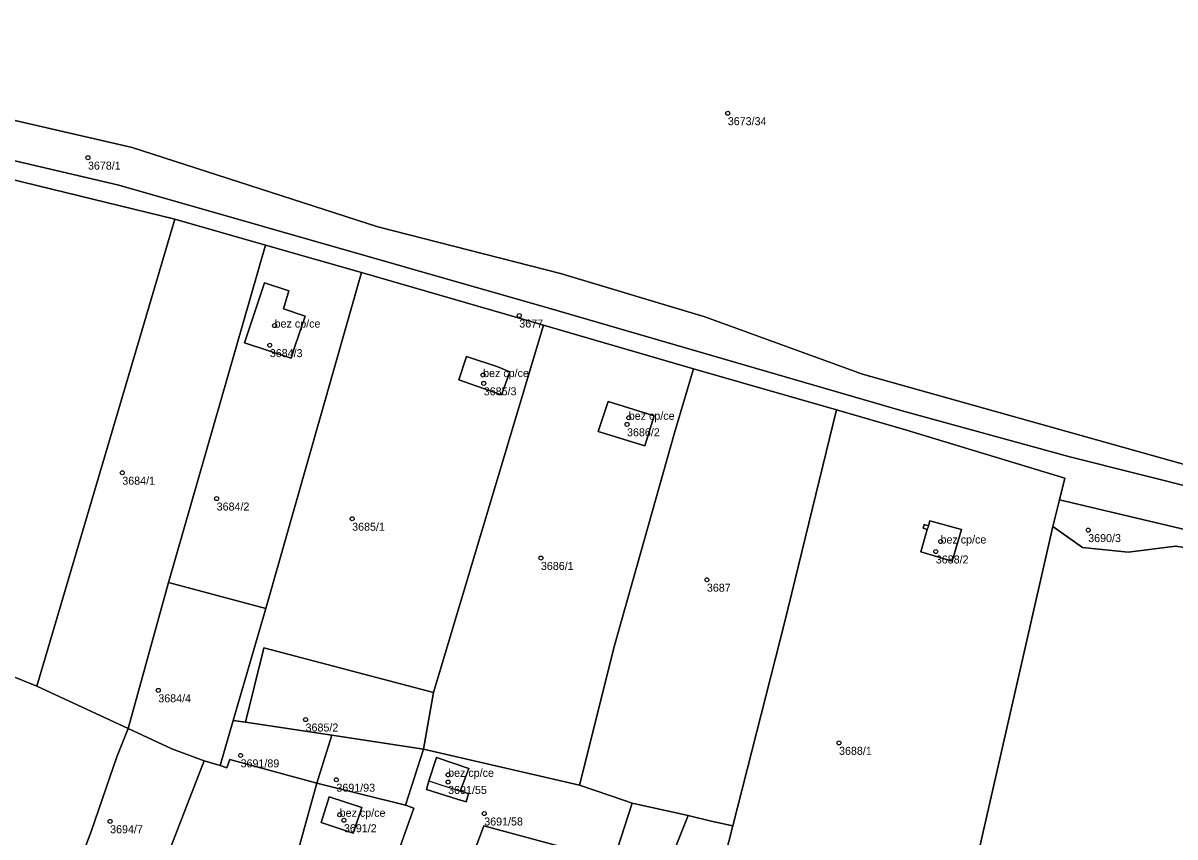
# Model space of a CAD drawing. Extents: x -878211 to -870363, y -1058464 to -1052522.
# Drawn here: x -874865.7 to -874721.8, y -1054830.6 to -1054728.9 of the extents above; entities that cross this region are included whole.
import ezdxf

# ---------------------------------------------------------------- set-up
doc = ezdxf.new("R2010")
doc.units = 0
for name, color, linetype in [('Vrstva 50', 7, 'Continuous'), ('Vrstva 51', 7, 'Continuous'), ('Vrstva 52', 7, 'Continuous')]:
    doc.layers.add(name, color=color, linetype=linetype)

msp = doc.modelspace()

# ---------------------------------------------------------------- linework, layer by layer
at = {"layer": 'Vrstva 50'}
for centre in [(-874777.64, -1054740.12994), (-874857.58, -1054745.67994), (-874803.69, -1054765.40994), (-874834.26, -1054766.65994), (-874834.86, -1054769.10994), (-874808.21, -1054772.83994), (-874808.13, -1054773.87994), (-874790.01, -1054778.17994), (-874790.23, -1054778.99994), (-874853.29, -1054785.04994), (-874841.5, -1054788.27994), (-874824.57, -1054790.79994), (-874732.61, -1054792.21994), (-874751.06, -1054793.63994), (-874751.65, -1054794.88994), (-874800.99, -1054795.69994), (-874780.25, -1054798.41994), (-874848.79, -1054812.23994), (-874830.39, -1054815.88994), (-874763.74, -1054818.79994), (-874838.51, -1054820.36994), (-874812.58, -1054822.78994), (-874826.54, -1054823.40994), (-874812.58, -1054823.68994), (-874854.81, -1054828.59994), (-874826.13, -1054827.77994), (-874825.6, -1054828.46994), (-874808.07, -1054827.62994)]:
    msp.add_circle(centre, 0.25, dxfattribs=at)
at = {"layer": 'Vrstva 51'}
for points in [[(-874711.84, -1054719.33), (-874768.72, -1054706.91), (-874810.68, -1054697.74), (-874845.82, -1054687.49), (-874872.28, -1054671.1), (-874910.41, -1054660.61), (-874924.45, -1054728.56), (-874897.47, -1054733.97), (-874852.05, -1054744.42), (-874821.35, -1054754.3), (-874798.52, -1054760.14), (-874780.51, -1054765.58), (-874760.81, -1054772.72), (-874714.19, -1054785.8)], [(-874999.67, -1054725.88), (-875054.82, -1054730.64), (-875064.58, -1054730.99), (-875082.08, -1054729.15), (-875080.96, -1054735.45), (-875076.33, -1054735.4), (-875064.32, -1054736.02), (-875052.29, -1054735.55), (-875040.7, -1054733.71), (-875023.5, -1054732.33), (-875006.93, -1054731.99), (-874985.93, -1054730.75), (-874932.8, -1054730.02), (-874911.95, -1054734.68), (-874898.69, -1054738.52), (-874880.46, -1054742.86), (-874853.73, -1054749.11), (-874800, -1054764.48), (-874755.87, -1054777.31), (-874734.9, -1054783.07), (-874693.12, -1054793.55)], [(-874714.19, -1054785.8), (-874760.81, -1054772.72), (-874780.51, -1054765.58), (-874798.52, -1054760.14), (-874821.35, -1054754.3), (-874852.05, -1054744.42), (-874897.47, -1054733.97), (-874924.45, -1054728.56)], [(-874693.12, -1054793.55), (-874734.9, -1054783.07), (-874755.87, -1054777.31), (-874800, -1054764.48), (-874853.73, -1054749.11), (-874880.46, -1054742.86)], [(-874881.27, -1054744.95), (-874846.73, -1054753.35), (-874835.39, -1054756.62), (-874823.4, -1054760.01), (-874800.66, -1054766.61), (-874781.92, -1054772.05), (-874764.07, -1054777.18), (-874755.43, -1054779.7), (-874735.51, -1054785.73), (-874736.19, -1054788.41), (-874694.73, -1054798.26)]]:
    msp.add_lwpolyline(points, dxfattribs=at)
for points in [[(-874846.73, -1054753.35), (-874881.27, -1054744.95), (-874898.31, -1054782.06), (-874903.72, -1054795.58), (-874863.96, -1054811.72)], [(-874847.51, -1054798.74), (-874835.39, -1054756.62), (-874846.73, -1054753.35), (-874863.96, -1054811.72), (-874852.56, -1054817.02)], [(-874835.36, -1054802), (-874823.4, -1054760.01), (-874835.39, -1054756.62), (-874847.51, -1054798.74)], [(-874837.91, -1054816.22), (-874835.67, -1054807.29), (-874835.59, -1054806.93), (-874814.4, -1054812.51), (-874800.66, -1054766.61), (-874823.4, -1054760.01), (-874835.36, -1054802), (-874839.43, -1054815.99)], [(-874831.8, -1054769.51), (-874830.46, -1054765.46), (-874833.16, -1054764.55), (-874832.48, -1054762.33), (-874835.52, -1054761.32), (-874838.02, -1054768.8), (-874832.2, -1054770.72)], [(-874831.8, -1054769.51), (-874832.2, -1054770.72), (-874838.02, -1054768.8), (-874835.52, -1054761.32), (-874832.48, -1054762.33), (-874833.16, -1054764.55), (-874830.46, -1054765.46)], [(-874781.92, -1054772.05), (-874800.66, -1054766.61), (-874814.4, -1054812.51), (-874815.65, -1054819.6), (-874796.16, -1054824.1), (-874791.79, -1054806.62), (-874784.3, -1054780.07)], [(-874806.39, -1054771.81), (-874804.89, -1054772.43), (-874805.91, -1054775.33), (-874807.47, -1054774.78), (-874811.24, -1054773.45), (-874810.27, -1054770.53)], [(-874806.39, -1054771.81), (-874810.27, -1054770.53), (-874811.24, -1054773.45), (-874807.47, -1054774.78), (-874805.91, -1054775.33), (-874804.89, -1054772.43)], [(-874789.59, -1054826.33), (-874782.6, -1054827.87), (-874779.7, -1054828.56), (-874777.02, -1054829.16), (-874770.5, -1054803.65), (-874764.07, -1054777.18), (-874781.92, -1054772.05), (-874784.3, -1054780.07), (-874791.79, -1054806.62), (-874796.16, -1054824.1), (-874790.56, -1054826)], [(-874786.84, -1054777.93), (-874787.99, -1054781.7), (-874793.85, -1054779.89), (-874792.6, -1054776.15)], [(-874786.84, -1054777.93), (-874792.6, -1054776.15), (-874793.85, -1054779.89), (-874787.99, -1054781.7)], [(-874737.03, -1054791.74), (-874736.19, -1054788.41), (-874735.51, -1054785.73), (-874755.43, -1054779.7), (-874764.07, -1054777.18), (-874770.5, -1054803.65), (-874777.02, -1054829.16), (-874779.06, -1054837.16), (-874750.78, -1054849.85), (-874749.19, -1054845.05)], [(-874900.2, -1054852.06), (-874871.91, -1054859.71), (-874871.58, -1054858.5), (-874864.49, -1054836.48), (-874863.45, -1054836.16), (-874858.69, -1054833.85), (-874857.14, -1054829.74), (-874853.97, -1054820.52), (-874852.56, -1054817.02), (-874863.96, -1054811.72), (-874903.72, -1054795.58), (-874940.63, -1054786.24), (-874944.08, -1054786.21), (-874951.04, -1054836.25), (-874952.59, -1054842.16), (-874942.16, -1054842.84), (-874935.87, -1054843.71), (-874936.02, -1054846.24), (-874921.33, -1054847.42)], [(-874736.19, -1054788.41), (-874737.03, -1054791.74), (-874733.34, -1054794.38), (-874727.61, -1054794.97), (-874721.67, -1054794.2), (-874715.57, -1054795.19), (-874694.73, -1054798.26)], [(-874752.72, -1054792.12), (-874753.22, -1054791.97), (-874753.11, -1054791.5), (-874752.58, -1054791.66), (-874752.4, -1054791.05), (-874748.45, -1054792.15), (-874749.59, -1054796.08), (-874753.54, -1054794.94)], [(-874752.72, -1054792.12), (-874753.54, -1054794.94), (-874749.59, -1054796.08), (-874748.45, -1054792.15), (-874752.4, -1054791.05), (-874752.58, -1054791.66), (-874753.11, -1054791.5), (-874753.22, -1054791.97)], [(-874687.12, -1054800.11), (-874694.73, -1054798.26), (-874715.57, -1054795.19), (-874721.67, -1054794.2), (-874727.61, -1054794.97), (-874733.34, -1054794.38), (-874737.03, -1054791.74), (-874749.19, -1054845.05), (-874700.59, -1054860.97)], [(-874847.1, -1054819.56), (-874843.05, -1054821.02), (-874841.05, -1054821.64), (-874839.43, -1054815.99), (-874835.36, -1054802), (-874847.51, -1054798.74), (-874852.56, -1054817.02)], [(-874827.12, -1054817.83), (-874815.65, -1054819.6), (-874814.4, -1054812.51), (-874835.59, -1054806.93), (-874835.67, -1054807.29), (-874837.91, -1054816.22)], [(-874856.03, -1054835.17), (-874850.65, -1054836.16), (-874849.1, -1054837.12), (-874847.71, -1054833.09), (-874843.05, -1054821.02), (-874847.1, -1054819.56), (-874852.56, -1054817.02), (-874853.97, -1054820.52), (-874857.14, -1054829.74), (-874858.69, -1054833.85)], [(-874827.12, -1054817.83), (-874837.91, -1054816.22), (-874839.43, -1054815.99), (-874841.05, -1054821.64), (-874840.21, -1054821.9), (-874839.85, -1054820.86), (-874828.99, -1054823.83)], [(-874815.65, -1054819.6), (-874827.12, -1054817.83), (-874828.99, -1054823.83), (-874817.9, -1054826.58)], [(-874789.59, -1054826.33), (-874790.56, -1054826), (-874796.16, -1054824.1), (-874815.65, -1054819.6), (-874817.9, -1054826.58), (-874816.86, -1054826.95), (-874822.46, -1054842.6), (-874814.51, -1054846.23), (-874808.11, -1054829.16), (-874791.92, -1054833.55)], [(-874828.99, -1054823.83), (-874839.85, -1054820.86), (-874840.21, -1054821.9), (-874841.05, -1054821.64), (-874843.05, -1054821.02), (-874847.71, -1054833.09), (-874832.9, -1054837.95)], [(-874811.07, -1054824.81), (-874810.01, -1054821.98), (-874814.02, -1054820.62), (-874814.98, -1054823.54), (-874815.29, -1054824.64), (-874811.46, -1054825.83), (-874810.34, -1054826.18), (-874810.02, -1054825.13)], [(-874811.07, -1054824.81), (-874810.02, -1054825.13), (-874810.34, -1054826.18), (-874811.46, -1054825.83), (-874815.29, -1054824.64), (-874814.98, -1054823.54), (-874814.02, -1054820.62), (-874810.01, -1054821.98)], [(-874822.46, -1054842.6), (-874816.86, -1054826.95), (-874817.9, -1054826.58), (-874828.99, -1054823.83), (-874832.9, -1054837.95)], [(-874827.46, -1054825.54), (-874823.35, -1054826.86), (-874824.43, -1054830.08), (-874828.46, -1054828.73)], [(-874827.46, -1054825.54), (-874828.46, -1054828.73), (-874824.43, -1054830.08), (-874823.35, -1054826.86)], [(-874796.41, -1054854.5), (-874789.68, -1054834.08), (-874785.54, -1054835.27), (-874782.6, -1054827.87), (-874789.59, -1054826.33), (-874791.92, -1054833.55), (-874808.11, -1054829.16), (-874814.51, -1054846.23)], [(-874785.54, -1054835.27), (-874779.06, -1054837.16), (-874777.02, -1054829.16), (-874779.7, -1054828.56), (-874782.6, -1054827.87)]]:
    msp.add_lwpolyline(points, close=True, dxfattribs=at)
at = {"layer": 'Vrstva 52'}
for points in [[(-874838.02, -1054768.8), (-874832.2, -1054770.72), (-874831.8, -1054769.51), (-874830.46, -1054765.46), (-874833.16, -1054764.55), (-874832.48, -1054762.33), (-874835.52, -1054761.32)], [(-874811.24, -1054773.45), (-874807.47, -1054774.78), (-874805.91, -1054775.33), (-874804.89, -1054772.43), (-874806.39, -1054771.81), (-874810.27, -1054770.53)], [(-874792.6, -1054776.15), (-874793.85, -1054779.89), (-874787.99, -1054781.7), (-874786.84, -1054777.93)], [(-874753.54, -1054794.94), (-874749.59, -1054796.08), (-874748.45, -1054792.15), (-874752.4, -1054791.05), (-874752.58, -1054791.66), (-874752.72, -1054792.12)], [(-874814.98, -1054823.54), (-874811.07, -1054824.81), (-874810.01, -1054821.98), (-874814.02, -1054820.62)], [(-874828.46, -1054828.73), (-874824.43, -1054830.08), (-874823.35, -1054826.86), (-874827.46, -1054825.54)]]:
    msp.add_lwpolyline(points, close=True, dxfattribs=at)

# ---------------------------------------------------------------- texts
at = {"layer": 'Vrstva 50'}
for s, p in [('3673/34', (-874777.64, -1054741.619)), ('3678/1', (-874857.58, -1054747.169)), ('bez cp/ce', (-874834.26, -1054766.909)), ('3677', (-874803.69, -1054766.899)), ('3684/3', (-874834.86, -1054770.599)), ('bez cp/ce', (-874808.21, -1054773.09)), ('3685/3', (-874808.13, -1054775.369)), ('bez cp/ce', (-874790.01, -1054778.429)), ('3686/2', (-874790.23, -1054780.489)), ('3684/1', (-874853.29, -1054786.539)), ('3684/2', (-874841.5, -1054789.769)), ('3685/1', (-874824.57, -1054792.289)), ('bez cp/ce', (-874751.06, -1054793.889)), ('3690/3', (-874732.61, -1054793.709)), ('3688/2', (-874751.65, -1054796.379)), ('3686/1', (-874800.99, -1054797.189)), ('3687', (-874780.25, -1054799.909)), ('3684/4', (-874848.79, -1054813.729)), ('3685/2', (-874830.39, -1054817.379)), ('3688/1', (-874763.74, -1054820.289)), ('3691/89', (-874838.51, -1054821.859)), ('bez cp/ce', (-874812.58, -1054823.04)), ('3691/93', (-874826.54, -1054824.899)), ('3691/55', (-874812.58, -1054825.179)), ('bez cp/ce', (-874826.13, -1054828.03)), ('3691/58', (-874808.07, -1054829.119)), ('3694/7', (-874854.81, -1054830.089)), ('3691/2', (-874825.6, -1054829.959))]:
    msp.add_text(s, height=0.999996, dxfattribs=at).set_placement(p)

doc.saveas('drawing.dxf')
